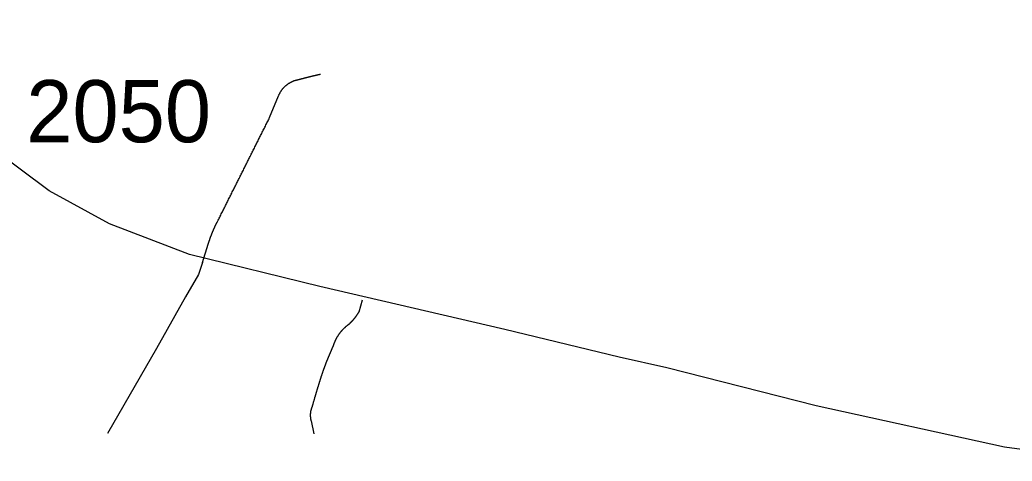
# Model space of a CAD drawing. Extents: x 1268485 to 1426702, y 514839 to 616766.
# Drawn here: x 1382158 to 1384517, y 569103 to 570152 of the extents above; entities that cross this region are included whole.
import ezdxf

# ---------------------------------------------------------------- set-up
doc = ezdxf.new("R2010")
doc.units = 0
for name, color, linetype in [('Old_Level_32', 7, 'Continuous'), ('Old_Level_35', 7, 'Continuous'), ('Old_Level_8', 7, 'Continuous')]:
    doc.layers.add(name, color=color, linetype=linetype)

msp = doc.modelspace()

# ---------------------------------------------------------------- linework, layer by layer
at = {"layer": 'Old_Level_32'}
msp.add_lwpolyline([(1386246.807, 569172.252), (1386157.614, 569146.17), (1386083.082, 569129.573), (1385883.923, 569118.902), (1385477.053, 569111.79), (1385034.749, 569107.047), (1384746.037, 569103.32), (1384499.029, 569136.792), (1384051.328, 569234.631), (1383696.255, 569324.744), (1383583.043, 569350.492), (1383310.803, 569416.002), (1382871.237, 569518.346), (1382561.254, 569594.582), (1382371.665, 569667.204), (1382228.119, 569745.787), (1381957.278, 569947.392), (1381320.8, 570454.114), (1381171.837, 570578.763), (1381018.89, 570717.96), (1380484.477, 571187.342), (1380388.322, 571281.322), (1380304.208, 571377.061)], dxfattribs=at)
at = {"layer": 'Old_Level_35'}
for p, q in [((1382751.91, 569919.71), (1382773.338, 569971.794)), ((1382592.175, 569575.428), (1382606.016, 569619.207)), ((1382964.549, 569458.395), (1382972.854, 569487)), ((1382857.717, 569168.297), (1382851.155, 569199.004))]:
    msp.add_line(p, q, dxfattribs=at)
for points in [[(1382773.338, 569971.794), (1382773.646, 569972.46), (1382773.851, 569973.024), (1382774.158, 569973.639), (1382774.363, 569974.203), (1382774.671, 569974.819), (1382774.979, 569975.382), (1382775.286, 569975.997), (1382775.491, 569976.561), (1382775.799, 569977.125), (1382776.106, 569977.689), (1382776.414, 569978.304), (1382776.721, 569978.868), (1382777.029, 569979.432), (1382777.337, 569979.996), (1382777.644, 569980.56), (1382777.952, 569981.123), (1382778.362, 569981.636), (1382778.772, 569982.2), (1382778.977, 569982.764), (1382779.387, 569983.328), (1382779.797, 569983.789), (1382780.105, 569984.353), (1382780.515, 569984.866), (1382780.925, 569985.43), (1382781.233, 569985.942), (1382781.643, 569986.455), (1382781.95, 569987.019), (1382782.36, 569987.48), (1382782.873, 569987.993), (1382783.283, 569988.505), (1382783.591, 569989.018), (1382784.103, 569989.48), (1382784.513, 569989.992), (1382785.026, 569990.453), (1382785.334, 569990.915), (1382785.846, 569991.428), (1382786.256, 569991.889), (1382786.769, 569992.351), (1382787.077, 569992.811), (1382787.589, 569993.273), (1382788.102, 569993.683), (1382788.512, 569994.196), (1382789.025, 569994.606), (1382789.537, 569995.067), (1382790.05, 569995.477), (1382790.46, 569995.887), (1382790.973, 569996.297), (1382791.485, 569996.759), (1382791.998, 569997.118), (1382792.51, 569997.579), (1382793.023, 569997.938), (1382793.536, 569998.4), (1382794.048, 569998.758), (1382794.458, 569999.117), (1382794.971, 569999.476), (1382795.586, 569999.886), (1382796.099, 570000.245), (1382796.612, 570000.603), (1382797.124, 570001.014), (1382797.739, 570001.321), (1382798.252, 570001.68), (1382798.867, 570001.988), (1382799.38, 570002.398), (1382799.892, 570002.706), (1382800.508, 570003.013), (1382801.02, 570003.321), (1382801.635, 570003.628), (1382802.25, 570003.936), (1382802.763, 570004.244), (1382803.378, 570004.551), (1382803.891, 570004.807), (1382804.506, 570005.115), (1382805.121, 570005.371), (1382805.634, 570005.679), (1382806.249, 570005.935), (1382806.864, 570006.192), (1382807.479, 570006.447), (1382808.094, 570006.704), (1382808.607, 570006.96), (1382809.222, 570007.165), (1382809.837, 570007.37), (1382810.453, 570007.627), (1382811.17, 570007.832), (1382811.785, 570007.985), (1382812.401, 570008.242), (1382813.016, 570008.447), (1382813.631, 570008.6), (1382814.246, 570008.806), (1382814.861, 570009.011), (1382815.476, 570009.113), (1382816.091, 570009.318), (1382816.707, 570009.421), (1382817.424, 570009.626), (1382818.039, 570009.728), (1382818.655, 570009.882), (1382819.27, 570009.985), (1382819.885, 570010.138), (1382820.5, 570010.241), (1382821.115, 570010.395)], [(1382821.115, 570010.395), (1382821.628, 570010.498), (1382822.141, 570010.703), (1382822.653, 570010.805), (1382823.268, 570010.959), (1382823.781, 570011.061), (1382824.294, 570011.266), (1382824.704, 570011.369), (1382825.216, 570011.523), (1382825.729, 570011.676), (1382826.242, 570011.83), (1382826.857, 570011.933), (1382827.369, 570012.086), (1382827.882, 570012.241), (1382828.395, 570012.394), (1382828.907, 570012.496), (1382829.42, 570012.651), (1382829.83, 570012.753), (1382830.343, 570012.958), (1382830.958, 570013.061), (1382831.47, 570013.163), (1382831.983, 570013.317), (1382832.496, 570013.522), (1382833.008, 570013.624), (1382833.521, 570013.727), (1382834.034, 570013.881), (1382834.649, 570013.984), (1382835.161, 570014.137), (1382835.674, 570014.291), (1382836.084, 570014.444), (1382836.597, 570014.547), (1382837.109, 570014.701), (1382837.622, 570014.804), (1382838.237, 570014.957), (1382838.75, 570015.111), (1382839.262, 570015.265), (1382839.775, 570015.367), (1382840.288, 570015.521), (1382840.8, 570015.624), (1382841.415, 570015.726), (1382841.826, 570015.88), (1382842.338, 570015.982), (1382842.851, 570016.137), (1382843.363, 570016.29), (1382843.876, 570016.444), (1382844.389, 570016.547), (1382845.004, 570016.7), (1382845.516, 570016.803), (1382846.029, 570016.957), (1382846.542, 570017.059), (1382846.952, 570017.213), (1382847.464, 570017.315), (1382848.08, 570017.418), (1382848.592, 570017.572), (1382849.105, 570017.674), (1382849.618, 570017.828), (1382850.13, 570017.93), (1382850.643, 570018.085), (1382851.258, 570018.187), (1382851.771, 570018.29), (1382852.283, 570018.443), (1382852.796, 570018.545), (1382853.206, 570018.7), (1382853.719, 570018.802), (1382854.334, 570018.956), (1382854.846, 570019.058), (1382855.359, 570019.212), (1382855.872, 570019.315), (1382856.384, 570019.417), (1382856.897, 570019.571), (1382857.512, 570019.673), (1382858.025, 570019.827), (1382858.537, 570019.93), (1382859.05, 570020.083), (1382859.46, 570020.186), (1382859.973, 570020.288), (1382860.588, 570020.443), (1382861.1, 570020.493), (1382861.613, 570020.648), (1382862.126, 570020.75), (1382862.638, 570020.853), (1382863.151, 570021.006), (1382863.766, 570021.109), (1382864.279, 570021.263), (1382864.791, 570021.365), (1382865.201, 570021.519), (1382865.714, 570021.57), (1382866.329, 570021.673), (1382866.842, 570021.826), (1382867.355, 570021.929), (1382867.867, 570022.083), (1382868.38, 570022.186), (1382868.892, 570022.236), (1382869.508, 570022.391), (1382870.02, 570022.493), (1382870.533, 570022.647), (1382871.045, 570022.749), (1382871.456, 570022.852), (1382872.173, 570022.954), (1382872.583, 570023.057)], [(1382628.366, 569673.289), (1382629.597, 569675.801), (1382630.827, 569678.313), (1382632.16, 569680.825), (1382633.39, 569683.337), (1382634.62, 569685.798), (1382635.851, 569688.309), (1382637.081, 569690.77), (1382638.414, 569693.23), (1382639.644, 569695.743), (1382640.874, 569698.254), (1382642.105, 569700.766), (1382643.335, 569703.227), (1382644.668, 569705.688), (1382645.898, 569708.199), (1382647.129, 569710.711), (1382648.359, 569713.172), (1382649.589, 569715.684), (1382650.922, 569718.196), (1382652.152, 569720.605), (1382653.28, 569723.117), (1382654.51, 569725.629), (1382655.741, 569728.141), (1382656.971, 569730.602), (1382658.201, 569733.113), (1382659.534, 569735.574), (1382660.765, 569738.086), (1382661.995, 569740.547), (1382663.225, 569743.058), (1382664.455, 569745.57), (1382665.788, 569748.082), (1382667.019, 569750.492), (1382668.249, 569753.003), (1382669.479, 569755.515), (1382670.71, 569757.976), (1382672.042, 569760.487), (1382673.273, 569763), (1382674.503, 569765.46), (1382675.733, 569767.921), (1382676.964, 569770.432), (1382678.296, 569772.945), (1382679.527, 569775.456), (1382680.757, 569777.917), (1382681.987, 569780.378), (1382683.218, 569782.89), (1382684.551, 569785.35), (1382685.781, 569787.862), (1382687.011, 569790.374), (1382688.242, 569792.835), (1382689.472, 569795.295), (1382690.702, 569797.807), (1382692.035, 569800.319), (1382693.265, 569802.831), (1382694.496, 569805.291), (1382695.726, 569807.752), (1382696.956, 569810.264), (1382698.289, 569812.776), (1382699.417, 569815.236), (1382700.647, 569817.749), (1382701.877, 569820.209), (1382703.108, 569822.67), (1382704.338, 569825.181), (1382705.671, 569827.694), (1382706.901, 569830.205), (1382708.132, 569832.615), (1382709.362, 569835.126), (1382710.592, 569837.639), (1382711.925, 569840.15), (1382713.155, 569842.611), (1382714.386, 569845.123), (1382715.616, 569847.584), (1382716.846, 569850.044), (1382718.077, 569852.556), (1382719.409, 569855.068), (1382720.64, 569857.58), (1382721.87, 569859.989), (1382723.1, 569862.501), (1382724.331, 569865.013), (1382725.664, 569867.525), (1382726.894, 569869.985), (1382728.124, 569872.446), (1382729.354, 569874.958), (1382730.585, 569877.419), (1382731.918, 569879.93), (1382733.148, 569882.443), (1382734.378, 569884.852), (1382735.609, 569887.364), (1382736.839, 569889.875), (1382738.172, 569892.388), (1382739.402, 569894.797), (1382740.632, 569897.309), (1382741.863, 569899.82), (1382743.093, 569902.333), (1382744.426, 569904.793), (1382745.656, 569907.254), (1382746.886, 569909.765), (1382748.117, 569912.226), (1382749.347, 569914.738), (1382750.577, 569917.25), (1382751.91, 569919.71)], [(1382606.016, 569619.207), (1382606.221, 569619.771), (1382606.426, 569620.334), (1382606.631, 569620.899), (1382606.733, 569621.462), (1382606.836, 569622.026), (1382607.143, 569622.539), (1382607.246, 569623.103), (1382607.451, 569623.667), (1382607.656, 569624.23), (1382607.861, 569624.795), (1382607.964, 569625.358), (1382608.271, 569625.922), (1382608.374, 569626.486), (1382608.579, 569627.05), (1382608.784, 569627.614), (1382608.989, 569628.178), (1382609.091, 569628.741), (1382609.399, 569629.306), (1382609.502, 569629.869), (1382609.707, 569630.434), (1382609.912, 569630.997), (1382610.117, 569631.561), (1382610.219, 569632.125), (1382610.527, 569632.689), (1382610.629, 569633.253), (1382610.834, 569633.817), (1382611.142, 569634.38), (1382611.244, 569634.945), (1382611.45, 569635.508), (1382611.757, 569636.073), (1382611.86, 569636.585), (1382612.167, 569637.149), (1382612.372, 569637.713), (1382612.475, 569638.226), (1382612.782, 569638.789), (1382612.987, 569639.353), (1382613.09, 569639.917), (1382613.398, 569640.481), (1382613.603, 569640.994), (1382613.705, 569641.557), (1382614.013, 569642.122), (1382614.218, 569642.685), (1382614.525, 569643.249), (1382614.628, 569643.813), (1382614.833, 569644.325), (1382615.14, 569644.89), (1382615.345, 569645.453), (1382615.551, 569646.018), (1382615.756, 569646.581), (1382615.961, 569647.043), (1382616.268, 569647.606), (1382616.473, 569648.171), (1382616.781, 569648.734), (1382616.883, 569649.247), (1382617.088, 569649.811), (1382617.396, 569650.374), (1382617.601, 569650.887), (1382617.909, 569651.451), (1382618.114, 569652.015), (1382618.421, 569652.579), (1382618.626, 569653.04), (1382618.729, 569653.604), (1382619.036, 569654.168), (1382619.241, 569654.681), (1382619.549, 569655.245), (1382619.754, 569655.808), (1382619.959, 569656.321), (1382620.267, 569656.885), (1382620.472, 569657.449), (1382620.779, 569657.961), (1382620.984, 569658.526), (1382621.292, 569658.987), (1382621.497, 569659.551), (1382621.702, 569660.114), (1382622.01, 569660.627), (1382622.215, 569661.191), (1382622.522, 569661.704), (1382622.727, 569662.268), (1382623.035, 569662.729), (1382623.24, 569663.293), (1382623.65, 569663.805), (1382623.855, 569664.37), (1382624.163, 569664.882), (1382624.368, 569665.446), (1382624.675, 569665.958), (1382624.88, 569666.523), (1382625.085, 569666.984), (1382625.393, 569667.548), (1382625.598, 569668.061), (1382626.008, 569668.624), (1382626.213, 569669.137), (1382626.521, 569669.701), (1382626.726, 569670.214), (1382627.033, 569670.726), (1382627.341, 569671.239), (1382627.649, 569671.752), (1382627.854, 569672.315), (1382628.161, 569672.828), (1382628.366, 569673.289)], [(1382592.175, 569575.428), (1382582.845, 569546.567), (1382551.779, 569494.022), (1382483.292, 569371.145), (1382366.72, 569169.271)], [(1382940.045, 569428.508), (1382940.353, 569428.765), (1382940.661, 569429.021), (1382940.866, 569429.328), (1382941.276, 569429.585), (1382941.481, 569429.79), (1382941.788, 569430.046), (1382942.096, 569430.303), (1382942.404, 569430.61), (1382942.609, 569430.866), (1382943.019, 569431.123), (1382943.224, 569431.431), (1382943.531, 569431.686), (1382943.736, 569431.943), (1382944.147, 569432.199), (1382944.352, 569432.507), (1382944.659, 569432.763), (1382944.967, 569433.071), (1382945.274, 569433.327), (1382945.479, 569433.584), (1382945.787, 569433.891), (1382945.992, 569434.147), (1382946.402, 569434.455), (1382946.607, 569434.711), (1382946.915, 569435.019), (1382947.12, 569435.275), (1382947.325, 569435.582), (1382947.735, 569435.787), (1382948.043, 569436.147), (1382948.248, 569436.352), (1382948.453, 569436.71), (1382948.76, 569437.018), (1382948.965, 569437.275), (1382949.273, 569437.582), (1382949.58, 569437.838), (1382949.888, 569438.146), (1382950.093, 569438.453), (1382950.401, 569438.71), (1382950.606, 569439.017), (1382950.913, 569439.325), (1382951.118, 569439.581), (1382951.426, 569439.889), (1382951.631, 569440.196), (1382951.836, 569440.504), (1382952.144, 569440.76), (1382952.349, 569441.068), (1382952.656, 569441.376), (1382952.861, 569441.683), (1382953.169, 569441.991), (1382953.374, 569442.298), (1382953.579, 569442.554), (1382953.886, 569442.862), (1382954.092, 569443.169), (1382954.399, 569443.477), (1382954.604, 569443.836), (1382954.912, 569444.144), (1382955.117, 569444.451), (1382955.424, 569444.759), (1382955.629, 569445.066), (1382955.834, 569445.374), (1382956.142, 569445.682), (1382956.347, 569445.989), (1382956.655, 569446.297), (1382956.757, 569446.604), (1382956.962, 569446.963), (1382957.27, 569447.27), (1382957.475, 569447.578), (1382957.782, 569447.886), (1382957.988, 569448.193), (1382958.295, 569448.501), (1382958.398, 569448.808), (1382958.603, 569449.116), (1382958.91, 569449.423), (1382959.115, 569449.731), (1382959.423, 569450.141), (1382959.525, 569450.449), (1382959.73, 569450.756), (1382960.038, 569451.064), (1382960.243, 569451.371), (1382960.346, 569451.731), (1382960.653, 569452.038), (1382960.858, 569452.397), (1382961.166, 569452.704), (1382961.268, 569453.064), (1382961.473, 569453.371), (1382961.781, 569453.679), (1382961.884, 569453.986), (1382962.089, 569454.396), (1382962.396, 569454.704), (1382962.499, 569455.012), (1382962.704, 569455.37), (1382963.011, 569455.678), (1382963.114, 569455.985), (1382963.421, 569456.395), (1382963.524, 569456.703), (1382963.729, 569457.062), (1382964.037, 569457.37), (1382964.139, 569457.677), (1382964.344, 569458.087), (1382964.549, 569458.395)], [(1382903.854, 569378.117), (1382904.161, 569378.732), (1382904.264, 569379.398), (1382904.469, 569379.962), (1382904.777, 569380.578), (1382904.879, 569381.193), (1382905.084, 569381.756), (1382905.392, 569382.371), (1382905.494, 569382.987), (1382905.699, 569383.551), (1382906.007, 569384.166), (1382906.212, 569384.73), (1382906.519, 569385.396), (1382906.622, 569385.96), (1382906.827, 569386.575), (1382907.135, 569387.139), (1382907.34, 569387.703), (1382907.647, 569388.318), (1382907.852, 569388.882), (1382908.16, 569389.446), (1382908.467, 569390.061), (1382908.775, 569390.625), (1382908.98, 569391.189), (1382909.288, 569391.753), (1382909.493, 569392.368), (1382909.903, 569392.932), (1382910.108, 569393.496), (1382910.415, 569394.059), (1382910.723, 569394.624), (1382911.031, 569395.187), (1382911.236, 569395.751), (1382911.646, 569396.315), (1382911.851, 569396.879), (1382912.261, 569397.443), (1382912.466, 569398.007), (1382912.876, 569398.52), (1382913.081, 569399.083), (1382913.491, 569399.647), (1382913.901, 569400.211), (1382914.106, 569400.673), (1382914.516, 569401.236), (1382914.927, 569401.801), (1382915.132, 569402.313), (1382915.542, 569402.877), (1382915.849, 569403.389), (1382916.259, 569403.954), (1382916.67, 569404.415), (1382916.977, 569404.979), (1382917.387, 569405.491), (1382917.592, 569406.004), (1382918.002, 569406.568), (1382918.412, 569407.08), (1382918.72, 569407.542), (1382919.233, 569408.055), (1382919.643, 569408.567), (1382919.95, 569409.08), (1382920.36, 569409.541), (1382920.771, 569410.053), (1382921.078, 569410.566), (1382921.488, 569411.079), (1382922.001, 569411.54), (1382922.411, 569412.053), (1382922.719, 569412.566), (1382923.129, 569413.078), (1382923.641, 569413.488), (1382924.051, 569414.001), (1382924.462, 569414.514), (1382924.872, 569414.924), (1382925.282, 569415.436), (1382925.794, 569415.897), (1382926.102, 569416.359), (1382926.615, 569416.82), (1382927.025, 569417.23), (1382927.537, 569417.743), (1382928.05, 569418.205), (1382928.358, 569418.615), (1382928.87, 569419.076), (1382929.28, 569419.486), (1382929.793, 569419.948), (1382930.203, 569420.358), (1382930.716, 569420.819), (1382931.126, 569421.229), (1382931.638, 569421.691), (1382932.151, 569422.101), (1382932.664, 569422.562), (1382932.971, 569422.921), (1382933.484, 569423.382), (1382933.996, 569423.792), (1382934.509, 569424.202), (1382935.022, 569424.612), (1382935.534, 569425.022), (1382936.047, 569425.432), (1382936.457, 569425.792), (1382936.97, 569426.202), (1382937.482, 569426.612), (1382937.995, 569427.022), (1382938.508, 569427.38), (1382939.02, 569427.74), (1382939.533, 569428.15), (1382940.045, 569428.508)], [(1382880.888, 569322.291), (1382881.093, 569322.855), (1382881.401, 569323.419), (1382881.503, 569323.983), (1382881.708, 569324.547), (1382882.016, 569325.214), (1382882.118, 569325.726), (1382882.426, 569326.29), (1382882.631, 569326.854), (1382882.836, 569327.417), (1382883.041, 569327.982), (1382883.246, 569328.545), (1382883.451, 569329.212), (1382883.656, 569329.776), (1382883.861, 569330.288), (1382884.169, 569330.852), (1382884.374, 569331.416), (1382884.476, 569331.98), (1382884.784, 569332.544), (1382884.989, 569333.211), (1382885.297, 569333.774), (1382885.399, 569334.338), (1382885.604, 569334.851), (1382885.912, 569335.414), (1382886.117, 569335.979), (1382886.219, 569336.542), (1382886.527, 569337.107), (1382886.732, 569337.67), (1382887.04, 569338.234), (1382887.142, 569338.9), (1382887.347, 569339.413), (1382887.655, 569339.977), (1382887.86, 569340.541), (1382888.167, 569341.105), (1382888.27, 569341.669), (1382888.475, 569342.233), (1382888.782, 569342.796), (1382888.988, 569343.361), (1382889.295, 569343.924), (1382889.398, 569344.488), (1382889.603, 569345.052), (1382889.91, 569345.616), (1382890.115, 569346.18), (1382890.423, 569346.744), (1382890.628, 569347.359), (1382890.73, 569347.923), (1382891.038, 569348.487), (1382891.243, 569349.05), (1382891.551, 569349.615), (1382891.756, 569350.178), (1382891.961, 569350.743), (1382892.268, 569351.306), (1382892.371, 569351.87), (1382892.576, 569352.434), (1382892.883, 569352.998), (1382893.089, 569353.562), (1382893.396, 569354.126), (1382893.601, 569354.689), (1382893.909, 569355.254), (1382894.114, 569355.817), (1382894.216, 569356.381), (1382894.524, 569356.945), (1382894.729, 569357.509), (1382895.037, 569358.073), (1382895.242, 569358.637), (1382895.549, 569359.201), (1382895.754, 569359.765), (1382895.959, 569360.328), (1382896.267, 569360.893), (1382896.472, 569361.456), (1382896.779, 569362.02), (1382896.985, 569362.584), (1382897.292, 569363.148), (1382897.395, 569363.712), (1382897.6, 569364.173), (1382897.907, 569364.737), (1382898.112, 569365.301), (1382898.42, 569365.865), (1382898.625, 569366.429), (1382898.83, 569366.993), (1382899.138, 569367.557), (1382899.343, 569368.12), (1382899.65, 569368.685), (1382899.855, 569369.248), (1382900.163, 569369.812), (1382900.368, 569370.376), (1382900.675, 569370.94), (1382900.881, 569371.504), (1382901.086, 569372.016), (1382901.393, 569372.581), (1382901.598, 569373.144), (1382901.906, 569373.708), (1382902.111, 569374.272), (1382902.418, 569374.836), (1382902.623, 569375.4), (1382902.829, 569375.964), (1382903.136, 569376.477), (1382903.341, 569376.989), (1382903.649, 569377.553), (1382903.854, 569378.117)], [(1382853.411, 569232.478), (1382853.616, 569233.453), (1382853.924, 569234.324), (1382854.129, 569235.247), (1382854.334, 569236.169), (1382854.641, 569237.041), (1382854.846, 569238.015), (1382855.154, 569238.937), (1382855.359, 569239.809), (1382855.667, 569240.732), (1382855.872, 569241.603), (1382856.077, 569242.578), (1382856.384, 569243.5), (1382856.589, 569244.371), (1382856.897, 569245.294), (1382857.102, 569246.166), (1382857.512, 569247.14), (1382857.717, 569248.062), (1382858.025, 569248.934), (1382858.23, 569249.857), (1382858.537, 569250.728), (1382858.742, 569251.702), (1382859.05, 569252.625), (1382859.255, 569253.496), (1382859.46, 569254.419), (1382859.768, 569255.291), (1382860.075, 569256.264), (1382860.383, 569257.136), (1382860.588, 569258.059), (1382860.895, 569258.982), (1382861.1, 569259.853), (1382861.408, 569260.827), (1382861.613, 569261.698), (1382862.023, 569262.621), (1382862.228, 569263.493), (1382862.536, 569264.416), (1382862.741, 569265.338), (1382863.048, 569266.261), (1382863.253, 569267.184), (1382863.664, 569268.055), (1382863.869, 569268.978), (1382864.176, 569269.9), (1382864.381, 569270.823), (1382864.586, 569271.695), (1382864.996, 569272.618), (1382865.201, 569273.489), (1382865.509, 569274.463), (1382865.714, 569275.334), (1382866.124, 569276.257), (1382866.329, 569277.129), (1382866.637, 569278.052), (1382866.842, 569278.923), (1382867.149, 569279.897), (1382867.457, 569280.768), (1382867.765, 569281.691), (1382867.97, 569282.563), (1382868.277, 569283.485), (1382868.585, 569284.357), (1382868.892, 569285.331), (1382869.097, 569286.202), (1382869.508, 569287.125), (1382869.713, 569287.997), (1382870.02, 569288.919), (1382870.225, 569289.79), (1382870.635, 569290.765), (1382870.84, 569291.636), (1382871.148, 569292.559), (1382871.456, 569293.43), (1382871.763, 569294.353), (1382871.968, 569295.276), (1382872.276, 569296.199), (1382872.583, 569297.07), (1382872.891, 569297.942), (1382873.096, 569298.864), (1382873.506, 569299.735), (1382873.711, 569300.71), (1382874.019, 569301.581), (1382874.326, 569302.504), (1382874.634, 569303.376), (1382874.839, 569304.298), (1382875.249, 569305.169), (1382875.454, 569306.041), (1382875.864, 569307.015), (1382876.172, 569307.887), (1382876.377, 569308.809), (1382876.787, 569309.68), (1382876.992, 569310.603), (1382877.3, 569311.526), (1382877.607, 569312.398), (1382877.915, 569313.321), (1382878.222, 569314.192), (1382878.53, 569315.114), (1382878.735, 569315.986), (1382879.145, 569316.857), (1382879.35, 569317.832), (1382879.76, 569318.703), (1382879.965, 569319.625), (1382880.375, 569320.497), (1382880.58, 569321.368), (1382880.888, 569322.291)], [(1382851.155, 569199.004), (1382850.95, 569199.312), (1382850.95, 569199.67), (1382850.848, 569199.978), (1382850.745, 569200.337), (1382850.745, 569200.695), (1382850.643, 569201.003), (1382850.54, 569201.362), (1382850.54, 569201.67), (1382850.335, 569201.977), (1382850.335, 569202.387), (1382850.233, 569202.695), (1382850.233, 569203.053), (1382850.13, 569203.361), (1382850.13, 569203.771), (1382850.028, 569204.079), (1382850.028, 569204.386), (1382849.925, 569204.745), (1382849.925, 569205.053), (1382849.72, 569205.463), (1382849.72, 569205.771), (1382849.72, 569206.129), (1382849.618, 569206.437), (1382849.618, 569206.796), (1382849.618, 569207.104), (1382849.515, 569207.514), (1382849.515, 569207.821), (1382849.515, 569208.18), (1382849.515, 569208.487), (1382849.412, 569208.897), (1382849.412, 569209.205), (1382849.412, 569209.564), (1382849.412, 569209.872), (1382849.412, 569210.23), (1382849.412, 569210.538), (1382849.412, 569210.948), (1382849.207, 569211.255), (1382849.207, 569211.615), (1382849.207, 569212.025), (1382849.207, 569212.332), (1382849.207, 569212.691), (1382849.207, 569212.998), (1382849.207, 569213.358), (1382849.207, 569213.665), (1382849.207, 569214.075), (1382849.412, 569214.383), (1382849.412, 569214.741), (1382849.412, 569215.049), (1382849.412, 569215.459), (1382849.412, 569215.767), (1382849.412, 569216.126), (1382849.412, 569216.433), (1382849.515, 569216.792), (1382849.515, 569217.151), (1382849.515, 569217.51), (1382849.515, 569217.817), (1382849.618, 569218.176), (1382849.618, 569218.484), (1382849.618, 569218.894), (1382849.72, 569219.202), (1382849.72, 569219.56), (1382849.925, 569219.868), (1382849.925, 569220.227), (1382849.925, 569220.585), (1382850.028, 569220.945), (1382850.028, 569221.252), (1382850.13, 569221.611), (1382850.13, 569221.918), (1382850.233, 569222.226), (1382850.233, 569222.636), (1382850.335, 569222.943), (1382850.335, 569223.303), (1382850.54, 569223.61), (1382850.643, 569223.918), (1382850.643, 569224.328), (1382850.745, 569224.636), (1382850.745, 569224.994), (1382850.848, 569225.302), (1382850.95, 569225.609), (1382851.155, 569226.019), (1382851.155, 569226.327), (1382851.258, 569226.634), (1382851.36, 569226.994), (1382851.463, 569227.301), (1382851.463, 569227.609), (1382851.668, 569228.019), (1382851.771, 569228.326), (1382851.873, 569228.634), (1382851.976, 569228.942), (1382852.078, 569229.3), (1382852.283, 569229.608), (1382852.386, 569229.915), (1382852.488, 569230.274), (1382852.488, 569230.582), (1382852.591, 569230.94), (1382852.796, 569231.248), (1382852.898, 569231.556), (1382853.103, 569231.863), (1382853.206, 569232.171), (1382853.411, 569232.478)]]:
    msp.add_lwpolyline(points, dxfattribs=at)

# ---------------------------------------------------------------- texts
at = {"layer": 'Old_Level_8'}
msp.add_text('2050', height=147.6375, dxfattribs=at).set_placement((1382173.472, 569861.207))

doc.saveas('drawing.dxf')
